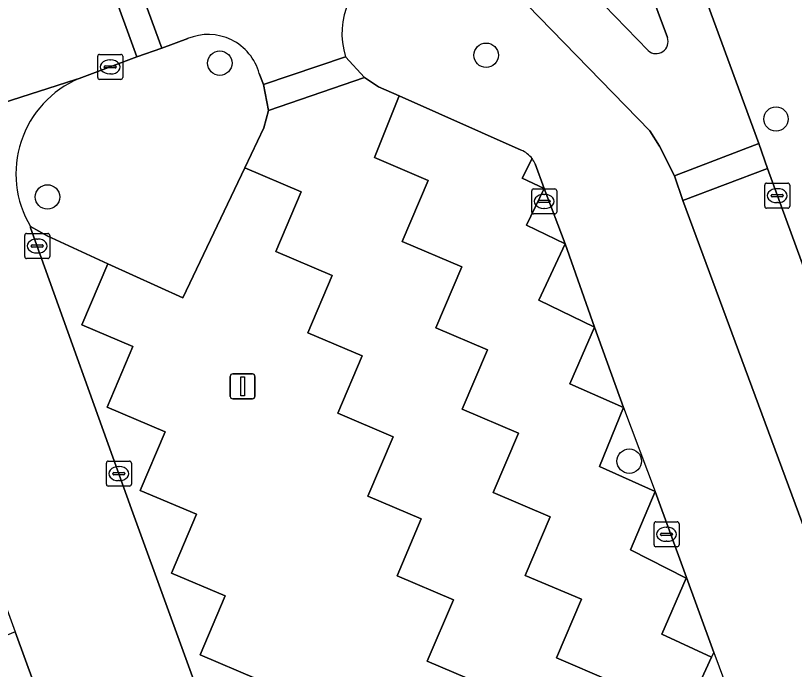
# Model space of a CAD drawing. Extents: x 158086 to 159499, y 382904 to 383981.
# Drawn here: x 158988.9 to 159020.09, y 383112.44 to 383138.6 of the extents above; entities that cross this region are included whole.
import ezdxf

# ---------------------------------------------------------------- set-up
doc = ezdxf.new("R2010")
doc.units = 0
for name, color, linetype in [('IMGEO_Boom', 7, 'Continuous'), ('IMGEO_Fietspad_gesloten', 7, 'Continuous'), ('IMGEO_Groenvoorziening', 7, 'Continuous'), ('IMGEO_Haag', 7, 'Continuous'), ('IMGEO_Kolk', 7, 'Continuous'), ('IMGEO_Lichtmast', 7, 'Continuous'), ('IMGEO_Parkeervlak_open', 7, 'Continuous'), ('IMGEO_Rijbaan_lokaal_gesloten', 7, 'Continuous'), ('IMGEO_Rijbaan_lokaal_open', 7, 'Continuous'), ('IMGEO_Verkeerseiland_gesloten', 7, 'Continuous'), ('IMGEO_Voetpad_open', 7, 'Continuous')]:
    doc.layers.add(name, color=color, linetype=linetype)

msp = doc.modelspace()

# ---------------------------------------------------------------- linework, layer by layer
at = {"layer": 'IMGEO_Boom'}
for centre in [(159007.747, 383137.016), (158997.082, 383136.699), (159019.355, 383134.463), (158990.181, 383131.345), (159013.476, 383120.771)]:
    msp.add_circle(centre, 0.489, dxfattribs=at)
at = {"layer": 'IMGEO_Fietspad_gesloten'}
for points in [[(159014.23, 383137.201), (159009.388, 383142.206), (159009.229, 383142.148), (159007.267, 383141.434), (159007.922, 383140.549), (159014.297, 383133.985), (159014.695, 383133.382), (159015.284, 383132.187), (159018.663, 383133.486), (159014.555, 383144.672), (159012.582, 383143.938), (159012.293, 383143.836)], [(159012.846, 383143.522), (159015.003, 383137.729)]]:
    msp.add_lwpolyline(points, dxfattribs=at)
msp.add_lwpolyline([(159015.626, 383131.206), (159027.244, 383099.827), (159051.483, 383033.66), (159054.763, 383034.863), (159019.008, 383132.479)], close=True, dxfattribs=at)
msp.add_arc((159014.551, 383137.561), 0.482, 228.3104, 20.3599, dxfattribs=at)
at = {"layer": 'IMGEO_Groenvoorziening'}
for points in [[(159027.244, 383099.827), (159015.626, 383131.206), (159015.284, 383132.187), (159014.695, 383133.382), (159014.297, 383133.985), (159007.922, 383140.549), (159007.267, 383141.434), (159007.064, 383141.526)], [(158995.795, 383137.682), (158994.755, 383137.296), (158993.763, 383136.947), (158991.444, 383136.082)], [(159002.121, 383136.958), (159002.876, 383136.13), (159003.432, 383135.757), (159004.259, 383135.39), (159009.156, 383133.217)], [(158989.496, 383130.166), (158990.173, 383129.785), (158992.601, 383128.673), (158995.596, 383127.301), (158998.078, 383132.511), (158998.839, 383134.107), (158999.033, 383134.809), (158998.827, 383135.845), (158998.663, 383136.282)], [(159009.706, 383132.675), (159010.067, 383131.683), (159010.914, 383129.471), (159012.082, 383126.138), (159013.25, 383122.916), (159012.28, 383120.557), (159014.522, 383119.555), (159016.866, 383113.12), (159016.776, 383112.924), (159015.723, 383110.635), (159018.229, 383109.457), (159018.268, 383109.351), (159019.46, 383106.057), (159020.612, 383102.892), (159020.564, 383102.795), (159019.472, 383100.559), (159021.95, 383099.392), (159023.141, 383096.101), (159024.213, 383093.137), (159024.1, 383092.907), (159022.995, 383090.667), (159025.576, 383089.458)]]:
    msp.add_lwpolyline(points, dxfattribs=at)
for centre, radius, start, end in [((159004.925, 383137.884), 2.953, 111.2469, 198.2819), ((158996.614, 383135.722), 2.124, 15.2747, 112.6871), ((158993.053, 383132.274), 4.134, 112.8998, 210.6492), ((159008.733, 383132.238), 1.067, 36.8207, 66.6421), ((159008.704, 383132.221), 1.1, 24.3875, 36.6179)]:
    msp.add_arc(centre, radius, start, end, dxfattribs=at)
at = {"layer": 'IMGEO_Haag'}
for points in [[(159051.834, 383032.726), (159051.483, 383033.66), (159027.244, 383099.827), (159015.626, 383131.206), (159015.284, 383132.187), (159014.695, 383133.382), (159014.297, 383133.985), (159007.922, 383140.549), (159007.267, 383141.434), (159007.064, 383141.526)], [(158995.795, 383137.682), (158994.755, 383137.296), (158993.763, 383136.947), (158991.444, 383136.082)], [(159002.121, 383136.958), (159002.876, 383136.13), (159003.432, 383135.757), (159004.259, 383135.39), (159009.156, 383133.217)], [(158989.496, 383130.166), (158990.173, 383129.785), (158992.601, 383128.673), (158995.596, 383127.301), (158998.078, 383132.511), (158998.839, 383134.107), (158999.033, 383134.809), (158998.827, 383135.845), (158998.663, 383136.282)], [(159009.706, 383132.675), (159010.067, 383131.683), (159010.914, 383129.471), (159012.082, 383126.138), (159013.25, 383122.916), (159014.522, 383119.555), (159016.866, 383113.12), (159018.229, 383109.457), (159018.268, 383109.351), (159019.46, 383106.057), (159020.612, 383102.892), (159021.95, 383099.392), (159023.141, 383096.101), (159024.213, 383093.137), (159025.576, 383089.458)]]:
    msp.add_lwpolyline(points, dxfattribs=at)
for centre, radius, start, end in [((159004.925, 383137.884), 2.953, 111.2469, 198.2819), ((158996.614, 383135.722), 2.124, 15.2747, 112.6871), ((158993.053, 383132.274), 4.134, 112.8998, 210.6492), ((159008.733, 383132.238), 1.067, 36.8207, 66.6421), ((159008.704, 383132.221), 1.1, 24.3875, 36.6179)]:
    msp.add_arc(centre, radius, start, end, dxfattribs=at)
at = {"layer": 'IMGEO_Kolk'}
for p, q in [((158992.193, 383136.122), (158992.193, 383136.974)), ((158992.268, 383137.048), (158993.12, 383137.048)), ((158992.681, 383136.828), (158992.706, 383136.828)), ((158993.194, 383136.974), (158993.194, 383136.122)), ((158992.452, 383136.542), (158992.452, 383136.554)), ((158992.89, 383136.505), (158992.492, 383136.505)), ((158992.495, 383136.591), (158992.893, 383136.591)), ((158992.936, 383136.554), (158992.936, 383136.542)), ((158992.704, 383136.268), (158992.679, 383136.268)), ((158993.12, 383136.048), (158992.268, 383136.048)), ((159018.904, 383130.97), (159018.904, 383131.822)), ((159018.979, 383131.896), (159019.831, 383131.896)), ((159019.905, 383131.822), (159019.905, 383130.97)), ((159009.572, 383130.741), (159009.572, 383131.593)), ((159009.647, 383131.667), (159010.499, 383131.667)), ((159010.573, 383131.593), (159010.573, 383130.741)), ((159019.392, 383131.676), (159019.417, 383131.676)), ((159009.874, 383131.21), (159010.272, 383131.21)), ((159010.06, 383131.447), (159010.085, 383131.447)), ((159019.163, 383131.39), (159019.163, 383131.402)), ((159019.601, 383131.353), (159019.203, 383131.353)), ((159019.206, 383131.439), (159019.604, 383131.439)), ((159019.647, 383131.402), (159019.647, 383131.39)), ((159009.831, 383131.161), (159009.831, 383131.173)), ((159010.269, 383131.124), (159009.871, 383131.124)), ((159010.083, 383130.887), (159010.058, 383130.887)), ((159010.315, 383131.173), (159010.315, 383131.161)), ((159019.831, 383130.896), (159018.979, 383130.896)), ((159019.415, 383131.116), (159019.39, 383131.116)), ((159010.499, 383130.667), (159009.647, 383130.667)), ((158989.271, 383128.955), (158989.271, 383129.807)), ((158989.346, 383129.881), (158990.198, 383129.881)), ((158989.759, 383129.661), (158989.784, 383129.661)), ((158990.272, 383129.807), (158990.272, 383128.955)), ((158989.53, 383129.375), (158989.53, 383129.387)), ((158989.968, 383129.338), (158989.57, 383129.338)), ((158989.573, 383129.424), (158989.971, 383129.424)), ((158990.014, 383129.387), (158990.014, 383129.375)), ((158989.782, 383129.101), (158989.757, 383129.101)), ((158990.198, 383128.881), (158989.346, 383128.881)), ((158992.539, 383119.845), (158992.539, 383120.697)), ((158992.614, 383120.771), (158993.466, 383120.771)), ((158993.54, 383120.697), (158993.54, 383119.845)), ((158992.798, 383120.265), (158992.798, 383120.277)), ((158992.841, 383120.314), (158993.239, 383120.314)), ((158993.027, 383120.551), (158993.052, 383120.551)), ((158993.282, 383120.277), (158993.282, 383120.265)), ((158993.236, 383120.228), (158992.838, 383120.228)), ((158993.05, 383119.991), (158993.025, 383119.991)), ((158993.466, 383119.771), (158992.614, 383119.771)), ((159014.471, 383117.417), (159014.471, 383118.269)), ((159014.546, 383118.343), (159015.398, 383118.343)), ((159014.959, 383118.123), (159014.984, 383118.123)), ((159015.472, 383118.269), (159015.472, 383117.417)), ((159014.73, 383117.837), (159014.73, 383117.849)), ((159015.168, 383117.8), (159014.77, 383117.8)), ((159014.773, 383117.886), (159015.171, 383117.886)), ((159015.214, 383117.849), (159015.214, 383117.837)), ((159014.982, 383117.563), (159014.957, 383117.563)), ((159015.398, 383117.343), (159014.546, 383117.343))]:
    msp.add_line(p, q, dxfattribs=at)
for points in [[(158992.193, 383136.122), (158992.193, 383136.974)], [(158992.268, 383137.048), (158993.12, 383137.048)], [(158993.194, 383136.974), (158993.194, 383136.122)], [(158993.12, 383136.048), (158992.268, 383136.048)], [(159018.904, 383130.97), (159018.904, 383131.822)], [(159018.979, 383131.896), (159019.831, 383131.896)], [(159019.905, 383131.822), (159019.905, 383130.97)], [(159009.572, 383130.741), (159009.572, 383131.593)], [(159009.647, 383131.667), (159010.499, 383131.667)], [(159010.573, 383131.593), (159010.573, 383130.741)], [(159019.831, 383130.896), (159018.979, 383130.896)], [(159010.499, 383130.667), (159009.647, 383130.667)], [(158989.271, 383128.955), (158989.271, 383129.807)], [(158989.346, 383129.881), (158990.198, 383129.881)], [(158990.272, 383129.807), (158990.272, 383128.955)], [(158990.198, 383128.881), (158989.346, 383128.881)], [(158992.539, 383119.845), (158992.539, 383120.697)], [(158992.614, 383120.771), (158993.466, 383120.771)], [(158993.54, 383120.697), (158993.54, 383119.845)], [(158993.466, 383119.771), (158992.614, 383119.771)], [(159014.471, 383117.417), (159014.471, 383118.269)], [(159014.546, 383118.343), (159015.398, 383118.343)], [(159015.472, 383118.269), (159015.472, 383117.417)], [(159015.398, 383117.343), (159014.546, 383117.343)]]:
    msp.add_lwpolyline(points, dxfattribs=at)
for centre, radius, start, end in [((158992.27, 383136.972), 0.0765, 91.552, 178.448), ((158992.27, 383136.972), 0.0765, 91.552, 178.448), ((158993.118, 383136.972), 0.0765, 1.552, 88.448), ((158993.118, 383136.972), 0.0765, 1.552, 88.448), ((158992.492, 383136.551), 0.0403, 85.8775, 175.7526), ((158992.489, 383136.541), 0.0366, 178.938, 274.7102), ((158992.893, 383136.548), 0.043, 264.8664, 352.4533), ((158992.897, 383136.553), 0.0386, 1.7309, 96.639), ((158992.27, 383136.124), 0.0765, 181.552, 268.448), ((158992.27, 383136.124), 0.0765, 181.552, 268.448), ((158993.118, 383136.124), 0.0765, 271.552, 358.448), ((158993.118, 383136.124), 0.0765, 271.552, 358.448), ((159018.981, 383131.82), 0.0765, 91.552, 178.448), ((159018.981, 383131.82), 0.0765, 91.552, 178.448), ((159019.829, 383131.82), 0.0765, 1.552, 88.448), ((159019.829, 383131.82), 0.0765, 1.552, 88.448), ((159009.649, 383131.591), 0.0765, 91.552, 178.448), ((159009.649, 383131.591), 0.0765, 91.552, 178.448), ((159010.497, 383131.591), 0.0765, 1.552, 88.448), ((159010.497, 383131.591), 0.0765, 1.552, 88.448), ((159009.871, 383131.17), 0.0403, 85.8775, 175.7526), ((159010.276, 383131.172), 0.0386, 1.7309, 96.639), ((159019.203, 383131.399), 0.0403, 85.8775, 175.7526), ((159019.2, 383131.389), 0.0366, 178.938, 274.7102), ((159019.604, 383131.396), 0.043, 264.8664, 352.4533), ((159019.608, 383131.401), 0.0386, 1.7309, 96.639), ((159009.868, 383131.16), 0.0366, 178.938, 274.7102), ((159010.272, 383131.167), 0.043, 264.8664, 352.4533), ((159018.981, 383130.972), 0.0765, 181.552, 268.448), ((159018.981, 383130.972), 0.0765, 181.552, 268.448), ((159019.829, 383130.972), 0.0765, 271.552, 358.448), ((159019.829, 383130.972), 0.0765, 271.552, 358.448), ((159009.649, 383130.743), 0.0765, 181.552, 268.448), ((159009.649, 383130.743), 0.0765, 181.552, 268.448), ((159010.497, 383130.743), 0.0765, 271.552, 358.448), ((159010.497, 383130.743), 0.0765, 271.552, 358.448), ((158989.348, 383129.805), 0.0765, 91.552, 178.448), ((158989.348, 383129.805), 0.0765, 91.552, 178.448), ((158990.196, 383129.805), 0.0765, 1.552, 88.448), ((158990.196, 383129.805), 0.0765, 1.552, 88.448), ((158989.57, 383129.384), 0.0403, 85.8775, 175.7526), ((158989.567, 383129.374), 0.0366, 178.938, 274.7102), ((158989.971, 383129.381), 0.043, 264.8664, 352.4533), ((158989.975, 383129.386), 0.0386, 1.7309, 96.639), ((158989.348, 383128.957), 0.0765, 181.552, 268.448), ((158989.348, 383128.957), 0.0765, 181.552, 268.448), ((158990.196, 383128.957), 0.0765, 271.552, 358.448), ((158990.196, 383128.957), 0.0765, 271.552, 358.448), ((158992.616, 383120.695), 0.0765, 91.552, 178.448), ((158992.616, 383120.695), 0.0765, 91.552, 178.448), ((158993.464, 383120.695), 0.0765, 1.552, 88.448), ((158993.464, 383120.695), 0.0765, 1.552, 88.448), ((158992.838, 383120.274), 0.0403, 85.8775, 175.7526), ((158993.243, 383120.276), 0.0386, 1.7309, 96.639), ((158992.835, 383120.264), 0.0366, 178.938, 274.7102), ((158993.239, 383120.271), 0.043, 264.8664, 352.4533), ((158992.616, 383119.847), 0.0765, 181.552, 268.448), ((158992.616, 383119.847), 0.0765, 181.552, 268.448), ((158993.464, 383119.847), 0.0765, 271.552, 358.448), ((158993.464, 383119.847), 0.0765, 271.552, 358.448), ((159014.548, 383118.267), 0.0765, 91.552, 178.448), ((159014.548, 383118.267), 0.0765, 91.552, 178.448), ((159015.396, 383118.267), 0.0765, 1.552, 88.448), ((159015.396, 383118.267), 0.0765, 1.552, 88.448), ((159014.77, 383117.846), 0.0403, 85.8775, 175.7526), ((159014.767, 383117.836), 0.0366, 178.938, 274.7102), ((159015.171, 383117.843), 0.043, 264.8664, 352.4533), ((159015.175, 383117.848), 0.0386, 1.7309, 96.639), ((159014.548, 383117.419), 0.0765, 181.552, 268.448), ((159014.548, 383117.419), 0.0765, 181.552, 268.448), ((159015.396, 383117.419), 0.0765, 271.552, 358.448), ((159015.396, 383117.419), 0.0765, 271.552, 358.448)]:
    msp.add_arc(centre, radius, start, end, dxfattribs=at)
for centre, major_axis, ratio, start_param, end_param in [((158992.68, 383136.548), (-0.387, 0.002), 0.722429, 4.712389, 7.853982), ((158992.705, 383136.548), (-0.39, 0.002), 0.717154, 1.570796, 4.712389), ((159019.391, 383131.396), (-0.387, 0.002), 0.722429, 4.712389, 7.853982), ((159019.416, 383131.396), (-0.39, 0.002), 0.717154, 1.570796, 4.712389), ((159010.059, 383131.167), (-0.387, 0.002), 0.722429, 4.712389, 7.853982), ((159010.084, 383131.167), (-0.39, 0.002), 0.717154, 1.570796, 4.712389), ((158989.758, 383129.381), (-0.387, 0.002), 0.722429, 4.712389, 7.853982), ((158989.783, 383129.381), (-0.39, 0.002), 0.717154, 1.570796, 4.712389), ((158993.026, 383120.271), (-0.387, 0.002), 0.722429, 4.712389, 7.853982), ((158993.051, 383120.271), (-0.39, 0.002), 0.717154, 1.570796, 4.712389), ((159014.958, 383117.843), (-0.387, 0.002), 0.722429, 4.712389, 7.853982), ((159014.983, 383117.843), (-0.39, 0.002), 0.717154, 1.570796, 4.712389)]:
    msp.add_ellipse(centre, major_axis=major_axis, ratio=ratio, start_param=start_param, end_param=end_param, dxfattribs=at)
at = {"layer": 'IMGEO_Lichtmast'}
for p, q in [((158997.498, 383123.365), (158997.498, 383124.165)), ((158997.498, 383124.165), (158997.498, 383123.365)), ((158997.598, 383124.265), (158998.388, 383124.265)), ((158998.388, 383124.265), (158997.598, 383124.265)), ((158998.488, 383124.165), (158998.488, 383123.365)), ((158998.488, 383123.365), (158998.488, 383124.165)), ((158998.388, 383123.265), (158997.598, 383123.265)), ((158997.598, 383123.265), (158998.388, 383123.265))]:
    msp.add_line(p, q, dxfattribs=at)
msp.add_lwpolyline([(158997.918, 383124.14), (158998.068, 383124.14), (158998.068, 383123.39), (158997.918, 383123.39), (158997.918, 383124.14)], dxfattribs=at)
for centre, start, end in [((158997.598, 383124.165), 90, 180), ((158997.598, 383124.165), 90, 180), ((158998.388, 383124.165), 0, 90), ((158998.388, 383124.165), 360, 90), ((158997.598, 383123.365), 180, 270), ((158997.598, 383123.365), 180, 270), ((158998.388, 383123.365), 270, 0), ((158998.388, 383123.365), 270, 0)]:
    msp.add_arc(centre, 0.1, start, end, dxfattribs=at)
at = {"layer": 'IMGEO_Parkeervlak_open'}
for points in [[(159009.156, 383133.217), (159004.259, 383135.39), (159003.282, 383132.92), (159005.428, 383132.007), (159004.39, 383129.566), (159006.773, 383128.552), (159005.731, 383126.102), (159007.8, 383125.222), (159006.792, 383122.853), (159009.04, 383121.897), (159008.027, 383119.516), (159010.312, 383118.544), (159009.314, 383116.199), (159011.56, 383115.244), (159010.561, 383112.895), (159012.734, 383111.971)], [(159021.95, 383099.392), (159019.472, 383100.559), (159020.564, 383102.795), (159018.376, 383103.838), (159019.46, 383106.057), (159017.237, 383107.164), (159018.268, 383109.351), (159018.229, 383109.457), (159015.723, 383110.635), (159016.776, 383112.924), (159014.782, 383113.845), (159015.759, 383116.085), (159013.529, 383117.22), (159014.522, 383119.555), (159012.28, 383120.557), (159013.25, 383122.916), (159011.105, 383123.86), (159012.082, 383126.138), (159009.856, 383127.22), (159010.914, 383129.471), (159009.364, 383130.211), (159010.067, 383131.683), (159009.194, 383132.093), (159009.587, 383132.877)], [(159007.519, 383111.854), (159005.387, 383112.761), (159006.435, 383115.223), (159004.178, 383116.183), (159005.15, 383118.466), (159003.012, 383119.375), (159004.023, 383121.751), (159001.804, 383122.695), (159002.779, 383124.985), (159000.602, 383125.911), (159001.578, 383128.203), (158999.32, 383129.165), (159000.336, 383131.55), (158998.078, 383132.511), (158995.596, 383127.301), (158992.601, 383128.673), (158991.559, 383126.223), (158993.599, 383125.355), (158992.571, 383122.938), (158994.891, 383121.95), (158993.892, 383119.603), (158996.143, 383118.645), (158995.142, 383116.291), (158997.292, 383115.376), (158996.291, 383113.021), (158998.546, 383112.061)]]:
    msp.add_lwpolyline(points, dxfattribs=at)
msp.add_arc((159008.733, 383132.238), 1.067, 36.8207, 66.6421, dxfattribs=at)
at = {"layer": 'IMGEO_Rijbaan_lokaal_gesloten'}
msp.add_lwpolyline([(159015.626, 383131.206), (159019.008, 383132.479), (159018.663, 383133.486), (159015.284, 383132.187)], close=True, dxfattribs=at)
at = {"layer": 'IMGEO_Rijbaan_lokaal_open'}
for points in [[(158996.528, 383154.237), (158989.636, 383151.273), (158994.755, 383137.296), (158995.795, 383137.682)], [(158982.077, 383133.078), (158991.322, 383136.048), (158991.444, 383136.082), (158993.763, 383136.947), (158988.706, 383150.846)], [(158998.663, 383136.282), (158998.827, 383135.845), (159002.121, 383136.958)], [(158991.444, 383136.082), (158991.322, 383136.048), (158982.077, 383133.078), (158982.594, 383131.636), (158985.382, 383123.536), (158988.889, 383113.943), (158990.854, 383108.568), (158994.259, 383099.253), (158997.353, 383090.855), (159000, 383083.673), (159000.505, 383082.302), (159001.376, 383079.933), (159005.874, 383067.711), (159010.659, 383054.753), (159014.295, 383044.868), (159019.666, 383030.258), (159022.721, 383022.013), (159024.083, 383018.337), (159025.62, 383014.093), (159027.294, 383008.889)], [(159012.734, 383111.971), (159010.561, 383112.895), (159011.56, 383115.244), (159009.314, 383116.199), (159010.312, 383118.544), (159008.027, 383119.516), (159009.04, 383121.897), (159006.792, 383122.853), (159007.8, 383125.222), (159005.731, 383126.102), (159006.773, 383128.552), (159004.39, 383129.566), (159005.428, 383132.007), (159003.282, 383132.92), (159004.259, 383135.39), (159003.432, 383135.757), (159002.876, 383136.13), (158999.033, 383134.809), (158998.839, 383134.107), (158998.078, 383132.511), (159000.336, 383131.55), (158999.32, 383129.165), (159001.578, 383128.203), (159000.602, 383125.911), (159002.779, 383124.985), (159001.804, 383122.695), (159004.023, 383121.751), (159003.012, 383119.375), (159005.15, 383118.466), (159004.178, 383116.183), (159006.435, 383115.223), (159005.387, 383112.761), (159007.519, 383111.854)], [(158998.546, 383112.061), (158996.291, 383113.021), (158997.292, 383115.376), (158995.142, 383116.291), (158996.143, 383118.645), (158993.892, 383119.603), (158994.891, 383121.95), (158992.571, 383122.938), (158993.599, 383125.355), (158991.559, 383126.223), (158992.601, 383128.673), (158990.173, 383129.785), (158989.496, 383130.166), (158989.507, 383130.115), (158993.547, 383118.852), (159000, 383101.106)], [(159024.745, 383033.951), (159017.762, 383052.749), (159010.016, 383073.897), (159004.399, 383089.064), (159000.486, 383099.77), (159000, 383101.106), (158993.547, 383118.852), (158989.507, 383130.115), (158989.496, 383130.166)]]:
    msp.add_lwpolyline(points, dxfattribs=at)
for points in [[(158993.763, 383136.947), (158994.755, 383137.296), (158989.636, 383151.273), (158988.706, 383150.846)], [(158999.033, 383134.809), (159002.876, 383136.13), (159002.121, 383136.958), (158998.827, 383135.845)]]:
    msp.add_lwpolyline(points, close=True, dxfattribs=at)
for centre, radius, start, end in [((159004.925, 383137.884), 2.953, 111.2469, 198.2819), ((158996.614, 383135.722), 2.124, 15.2747, 112.6871), ((158993.053, 383132.274), 4.134, 112.8998, 210.6492)]:
    msp.add_arc(centre, radius, start, end, dxfattribs=at)
at = {"layer": 'IMGEO_Verkeerseiland_gesloten'}
for points in [[(159015.003, 383137.729), (159012.846, 383143.522)], [(159009.388, 383142.206), (159014.23, 383137.201)]]:
    msp.add_lwpolyline(points, dxfattribs=at)
msp.add_arc((159014.551, 383137.561), 0.482, 228.3104, 20.3599, dxfattribs=at)
at = {"layer": 'IMGEO_Voetpad_open'}
for points in [[(159010.121, 383170.861), (159008.101, 383172.91), (159006.015, 383171.032), (159005.003, 383170.648), (159005.41, 383169.538), (159007.072, 383165.02), (159007.433, 383164.035), (159007.688, 383163.341), (159014.555, 383144.672), (159018.663, 383133.486), (159019.008, 383132.479), (159054.763, 383034.863), (159055.364, 383033.232), (159055.474, 383033.272), (159055.647, 383032.78)], [(159009.587, 383132.877), (159009.194, 383132.093), (159010.067, 383131.683), (159009.706, 383132.675)]]:
    msp.add_lwpolyline(points, dxfattribs=at)
for points in [[(159010.067, 383131.683), (159009.364, 383130.211), (159010.914, 383129.471)], [(159010.914, 383129.471), (159009.856, 383127.22), (159012.082, 383126.138)], [(159012.082, 383126.138), (159011.105, 383123.86), (159013.25, 383122.916)], [(159014.522, 383119.555), (159013.529, 383117.22), (159015.759, 383116.085), (159014.782, 383113.845), (159016.776, 383112.924), (159016.866, 383113.12)], [(158990.854, 383108.568), (158988.889, 383113.943), (158987.936, 383113.554), (158989.898, 383108.183)]]:
    msp.add_lwpolyline(points, close=True, dxfattribs=at)
msp.add_arc((159008.704, 383132.221), 1.1, 24.3875, 36.6179, dxfattribs=at)

doc.saveas('drawing.dxf')
